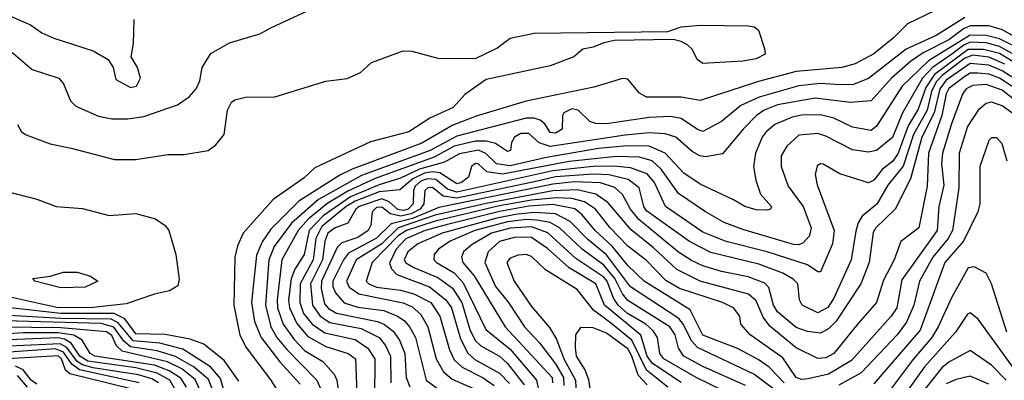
# Model space of a CAD drawing. Extents: x 501367 to 657802, y 482273 to 547541.
# Tile 318 of 656: x 585591 to 589273, y 518654 to 520004. Entities that reach past the tile are written whole.
import ezdxf

# ---------------------------------------------------------------- set-up
doc = ezdxf.new("R2010")
doc.units = 0

msp = doc.modelspace()

# ---------------------------------------------------------------- linework, layer by layer
at = {"layer": '0CON20XD'}
for points in [[(585385, 520092.4), (585631.2, 519985), (585673.3, 519955), (585718, 519935), (585865, 519887.5), (585922, 519855), (585940, 519825), (585950.5, 519780.5), (586005, 519750.6), (586027.5, 519755), (586042.9, 519785), (586030.8, 519825), (586007.5, 519865), (586016, 519915), (586018.8, 520005)], [(589047.5, 520055), (588911.1, 519988.9), (588857.8, 519935), (588785, 519876.2), (588715, 519838.5), (588665, 519825.2), (588495, 519810.1), (588353.4, 519773.4), (588135, 519701.9), (588065, 519713.7), (587934.5, 519714.5), (587909.2, 519729.2), (587865, 519782.2), (587845, 519784.7), (587738, 519752), (587485, 519699.6), (587297.5, 519642.5), (587210.5, 519609.5), (587095, 519541.6), (586834.2, 519445)], [(585235, 520015.3), (585385, 519973.2), (585500.1, 519920.1), (585567.5, 519877.5), (585637.7, 519817.7), (585736.7, 519785), (585755, 519764.3), (585780.7, 519700.7), (585800.3, 519680.3), (585885, 519642.9), (585935, 519632.5), (585995, 519633.1), (586055, 519641.9), (586181.4, 519685), (586224.7, 519715.3), (586250.9, 519745), (586264.5, 519775), (586273.3, 519825), (586305, 519878.1), (586375, 519917.5), (586488.3, 519951.7), (586532, 519975), (586665, 520035.7)], [(585582.1, 519612.1), (585597.5, 519585), (585615, 519573.3), (585705, 519540), (585783.3, 519523.3), (585945, 519480.5), (586025, 519481.1), (586145, 519500), (586205, 519500), (586295, 519514.4), (586324, 519536), (586355.5, 519575), (586367.3, 519665), (586383.1, 519695), (586395, 519704.3), (586435, 519714.3), (586545, 519715.7), (586735, 519773.8), (586815, 519783.8), (586865, 519806.2), (586905.8, 519844.2), (587025, 519887.1), (587056.6, 519886.6), (587155, 519860.8), (587295, 519858.8), (587375, 519898), (587424.5, 519935.5), (587514.1, 519954.1), (588015, 519960), (588065, 519978), (588135, 519983.8), (588315, 519981.2), (588337.7, 519977.7), (588353.3, 519965), (588376.1, 519896.1), (588378.8, 519875), (588345, 519857.8), (588295, 519848.9), (588145, 519840.5), (588124.7, 519854.7), (588105, 519893.8), (588089.3, 519909.3), (588065, 519922.9), (588035, 519930), (587815, 519926), (587775, 519918), (587735, 519901.2), (587696.4, 519893.6), (587662.5, 519865), (587575, 519831.9), (587335, 519780), (587255.3, 519724.7), (587211.9, 519675), (587124.4, 519635.6), (587045.7, 519585), (586902.9, 519547.1), (586755, 519478.4), (586695, 519450), (586655, 519411.8), (586538.8, 519331.2), (586426.1, 519205), (586405, 519157.5), (586395.7, 519115), (586391.2, 518935), (586413.8, 518823.8), (586437.7, 518777.7), (586530.3, 518655), (586575, 518582.9)], [(589125, 520012.8), (589017.5, 519945), (588905.6, 519894.4), (588765, 519783.6), (588705, 519760), (588641.2, 519761.2), (588585, 519765.9), (588505, 519756.2), (588355.7, 519714.3), (588287.3, 519682.7), (588215, 519622.9), (588145, 519585.9), (588125, 519593.1), (588065, 519634.8), (588025, 519642.4), (587945, 519638.6), (587785, 519614.8), (587745.9, 519615.9), (587723.4, 519623.4), (587679.1, 519665), (587655, 519670.4), (587625.5, 519655), (587620.5, 519645), (587620, 519595), (587595, 519579.1), (587575, 519582.2), (587554.2, 519614.2), (587537.6, 519627.6), (587515, 519635.8), (587485, 519636.2), (587225, 519568.6), (587125.5, 519515), (586869.1, 519420.9), (586708.5, 519331.5), (586606.9, 519243.1), (586542.5, 519155), (586522.2, 519105), (586509.3, 518935), (586530.1, 518855), (586552.6, 518815), (586589.3, 518769.3), (586702.4, 518655), (586717.6, 518617.6)], [(589374.5, 519904.5), (589266.5, 519966.5), (589215, 519981.8), (589145, 519981.3), (589119.9, 519970.1), (589065, 519928.3), (588970, 519880), (588922.5, 519847.5), (588851.1, 519785), (588775, 519701), (588696.2, 519693.8), (588565, 519709.9), (588424.6, 519685), (588374.7, 519665.3), (588345.8, 519645), (588295.7, 519595), (588218.5, 519501.5), (588155, 519490.7), (588134.2, 519494.2), (588105, 519511.4), (588045, 519563.9), (588005, 519577.2), (587945, 519580.4), (587855, 519571.5), (587575, 519529.6), (587533.6, 519543.6), (587495, 519577.8), (587465, 519577.8), (587440.9, 519565), (587430.5, 519545), (587425.6, 519515), (587415, 519511.1), (587370.5, 519540.5), (587335, 519550.1), (587295, 519550), (587215, 519530.2), (587140.9, 519489.1), (586920.3, 519409.7), (586817.4, 519362.6), (586742.4, 519317.6), (586671.2, 519258.8), (586631.9, 519215), (586570.7, 519105), (586553.4, 518955), (586554.9, 518925), (586575.9, 518865), (586617, 518807), (586656.3, 518766.3), (586724.9, 518724.9), (586766.8, 518676.8), (586776.3, 518655), (586791.9, 518555)], [(589340.6, 519890.6), (589255, 519932), (589205, 519944.9), (589145, 519946.4), (588989.5, 519850.5), (588891.1, 519755), (588795, 519605.3), (588775, 519589.5), (588705, 519601.9), (588635.7, 519635.7), (588585, 519648.5), (588515, 519647.2), (588480.1, 519639.9), (588415, 519611.9), (588382.1, 519585), (588367.8, 519565), (588341.9, 519505), (588334.7, 519454.7), (588343.2, 519403.2), (588361.4, 519351.4), (588402.5, 519305), (588398.8, 519295), (588385, 519291.2), (588345, 519291.9), (588302, 519305), (588260.4, 519330.4), (588135, 519388.6), (588075, 519429.7), (588004.8, 519505), (587945, 519531), (587862, 519532), (587755, 519522), (587561.3, 519488.7), (587425, 519456.8), (587373.8, 519465), (587333.4, 519503.4), (587306.2, 519516.2), (587235, 519501.8), (587179.7, 519470.3), (587085.3, 519444.7), (587015, 519411.5), (586935, 519386.4), (586828.3, 519341.7), (586725, 519269.5), (586673.3, 519215), (586654.6, 519125.4), (586619.5, 519070.5), (586605.6, 519034.4), (586596.1, 518955), (586599.6, 518925), (586626.7, 518866.7), (586668.2, 518818.2), (586735, 518780.3), (586819.2, 518755), (586846.7, 518735), (586852.5, 518575)], [(589338.2, 519858.2), (589255, 519904.3), (589205, 519917.1), (589145, 519919.5), (589121, 519909), (589076.1, 519875), (589004.5, 519825.5), (588966.4, 519785), (588891.8, 519655), (588855, 519562.7), (588795, 519514.8), (588765, 519508.3), (588705, 519517.4), (588605, 519568.7), (588575, 519578), (588505, 519571.9), (588459.2, 519530.8), (588438.1, 519495), (588438.3, 519455), (588465, 519381.2), (588520.5, 519305), (588550.7, 519225), (588543.9, 519195), (588520.9, 519169.1), (588505, 519161.8), (588485, 519163), (588295, 519219.3), (588225, 519244.8), (588155.1, 519285.1), (588054, 519354), (587989.2, 519445), (587955.6, 519475.6), (587909.1, 519489.1), (587822.6, 519492.6), (587645, 519473.2), (587395.9, 519425.9), (587337.1, 519435), (587305, 519464.2), (587295, 519466.4), (587280, 519455), (587268.8, 519415), (587242.7, 519395), (587225, 519389.6), (587161.5, 519431.5), (587135, 519434.9), (587105, 519430), (587061.3, 519408.7), (587012.1, 519367.9), (586935, 519359.4), (586845, 519324.8), (586812, 519305), (586720.1, 519229.9), (586698.5, 519185), (586688.4, 519105), (586639.8, 519015), (586637.8, 518945), (586651.9, 518905), (586684.8, 518864.8), (586732, 518832), (586845, 518806.6), (586892.5, 518775), (586918.8, 518735), (586917.5, 518585)], [(589335, 519829.2), (589255, 519877.5), (589195, 519893.2), (589137.4, 519892.6), (589011.3, 519798.7), (588979.7, 519750.3), (588950.7, 519669.3), (588913, 519607), (588875.9, 519505), (588855.9, 519474.1), (588816.1, 519443.9), (588785, 519403.6), (588765, 519394.1), (588657.3, 519427.3), (588595, 519462.9), (588585, 519464.3), (588573.3, 519456.7), (588565.5, 519425), (588573.4, 519386.6), (588636.4, 519215), (588630, 519165), (588585, 519060), (588575, 519060), (588537, 519087), (588385.7, 519135.7), (588233.3, 519173.4), (588145, 519208.3), (588006.2, 519305), (587965, 519394.7), (587936.8, 519426.8), (587875, 519449.8), (587813.6, 519456.4), (587735, 519455.2), (587585, 519438.5), (587225, 519358.9), (587190.3, 519370.3), (587146.5, 519406.5), (587115, 519408.2), (587090.3, 519399.7), (587069.2, 519380.8), (587063.1, 519365), (587062.4, 519315), (587043.5, 519295), (587025, 519289.9), (587005, 519294), (586972.2, 519322.2), (586945, 519333.2), (586859.6, 519305), (586847.8, 519295), (586817.9, 519242.1), (586770, 519225), (586742.9, 519205), (586731.2, 519175), (586723.2, 519105), (586678.6, 519015), (586685.1, 518935), (586714.6, 518894.6), (586750.7, 518870.7), (586868.3, 518848.3), (586935, 518814.8), (586958.4, 518785), (586977.1, 518745), (586979.2, 518645)], [(589275, 519837.8), (589215, 519864.1), (589155, 519871.5), (589125, 519859.8), (589040.5, 519795), (589018.6, 519771.4), (589001, 519735), (588984.9, 519665), (588932.8, 519575), (588894.5, 519455.5), (588836.8, 519385), (588796.4, 519313.6), (588740.9, 519269.1), (588726.3, 519243.7), (588717.9, 519212.1), (588700.4, 519105), (588635, 518961.3), (588613.1, 518926.9), (588575, 518907.2), (588517.1, 518935), (588506.7, 518955), (588501.2, 519015), (588483.3, 519033.4), (588445.1, 519055.1), (588355, 519089), (588175, 519133.1), (588095, 519173.5), (587935, 519289), (587924.6, 519305), (587907.9, 519375), (587866.4, 519406.4), (587793.8, 519423.8), (587735, 519426.5), (587595, 519415.4), (587521.5, 519398.5), (587225, 519335.8), (587173.9, 519343.9), (587135, 519376.1), (587116.9, 519375), (587106.4, 519365), (587102.3, 519315), (587088.5, 519295), (587055, 519277.9), (587015, 519269), (586977.3, 519277.3), (586945, 519302.3), (586925, 519300.7), (586909, 519285), (586903.4, 519235), (586894.1, 519215), (586855, 519189.2), (586795, 519168.6), (586778.4, 519151.6), (586719.2, 519025), (586718.3, 518998.3), (586730.8, 518940.8), (586745, 518923.4), (586775.8, 518905.8), (586928.9, 518875), (586955, 518863.7), (586987.9, 518837.9), (587011.3, 518805), (587031.2, 518755), (587036.1, 518665), (587050, 518630)], [(589345, 519761.5), (589265, 519812.9), (589215, 519834.1), (589145, 519840.6), (589055, 519778.1), (589031.2, 519745), (589010.9, 519655), (588964.4, 519565), (588921.5, 519408.5), (588865.3, 519295), (588793, 519225), (588782.4, 519207.6), (588767.5, 519095), (588736.7, 519015), (588644.7, 518875.3), (588615, 518847), (588585, 518830.9), (588536.5, 518836.5), (588495, 518852.2), (588425, 518911), (588409.4, 518935), (588392.2, 519002.2), (588377.6, 519017.6), (588315, 519041.4), (588215, 519061.4), (588145, 519083.3), (588102.5, 519102.5), (588055, 519134.2), (587906.3, 519256.4), (587874.9, 519295), (587845, 519349.7), (587816, 519376), (587763, 519393), (587665, 519397.1), (587585, 519388.9), (587482.5, 519367.5)], [(589331.5, 519735), (589255, 519785.9), (589215, 519800.7), (589175, 519804.5), (589145, 519803.5), (589125, 519792.2), (589065, 519746.9), (589055, 519726.6), (589039.8, 519645), (588989.4, 519505), (588985, 519381.2), (588953.2, 519225), (588886.3, 519173.6), (588860.9, 519105), (588820.9, 519029.1), (588795.2, 518945), (588724.9, 518865.1), (588635, 518754.8), (588605, 518738.8), (588575, 518736), (588495, 518775.9), (588396.6, 518856.6), (588370.5, 518890.5), (588345, 518951.4), (588316.8, 518976.8), (588135, 519025.5), (588048.5, 519068.5), (587960.5, 519150.5), (587877.3, 519217.3), (587790.3, 519320.3), (587745, 519350.7), (587675, 519366.8), (587585, 519363.7), (587335, 519316.5), (587145, 519272.2), (587005.5, 519224.5), (586945, 519164.8), (586849.3, 519105), (586813.1, 519025), (586823.1, 519003.1), (586858.6, 518978.6), (587024.5, 518944.5), (587058.9, 518928.9), (587090.7, 518900.7), (587117, 518855), (587148.6, 518735), (587175.6, 518685.6), (587208.5, 518658.5), (587307.5, 518615)], [(589359.3, 519665), (589265, 519740.8), (589205, 519761.1), (589155, 519757.7), (589130.4, 519745), (589116.6, 519725), (589075.1, 519614.9), (589042.1, 519505), (589038, 519465), (589046.7, 519385), (589027.9, 519305), (589022, 519215), (588889.8, 519030.2), (588870.5, 518925), (588850.4, 518895), (588701.7, 518728.3), (588615, 518676.7), (588539.6, 518659.6)], [(589300.7, 519655), (589265, 519681.8), (589225, 519695.6), (589205, 519690.5), (589174.9, 519665.1), (589135, 519604.6), (589104.5, 519505), (589102.3, 519375), (589079.6, 519215), (589062.8, 519185), (589006.2, 519115), (588955.2, 519025), (588935.1, 518935), (588907.5, 518872.5), (588872.4, 518825), (588737.8, 518682.2), (588654.3, 518635.7)], [(589284, 519475), (589265, 519540), (589245, 519562.5), (589225, 519561.4), (589215, 519552.5), (589182, 519455), (589180.9, 519315), (589174.1, 519285), (589119.7, 519175), (589051.1, 519095), (588957.7, 518842.3), (588785, 518640.7)], [(586834.2, 519445), (586787.4, 519422.6), (586634.9, 519325.1), (586529.9, 519220.1), (586497.9, 519172.1), (586476.7, 519123.3), (586457.8, 518945), (586468.4, 518875), (586493.8, 518815), (586563.1, 518723.1), (586640.1, 518640.1)], [(585465, 519380.6), (585655, 519332.2), (585727.5, 519305), (585825, 519297.8), (585925, 519271.1), (586025, 519278.5), (586098.8, 519258.8), (586134.1, 519234.1), (586148.2, 519215), (586174.5, 519125), (586187.5, 519032.5), (586181.5, 519008.5), (586150.9, 518989.1), (586095, 518976.9), (585989.2, 518940.8), (585865, 518926.9), (585735, 518925.8), (585555, 518966)], [(587482.5, 519367.5), (587158.5, 519301.5), (587059.5, 519260.5), (586979.4, 519240.6), (586925, 519186.9), (586819.9, 519130.1), (586801.1, 519105), (586761.1, 519025), (586761.5, 519005), (586771.4, 518981.4), (586804.5, 518944.5), (586855, 518928.2), (586952.9, 518915), (587003.4, 518895), (587028.3, 518878.3), (587048.8, 518855), (587070.5, 518815), (587110.4, 518655), (587153.4, 518623.4)], [(588539.6, 518659.6), (588515, 518657.7), (588495, 518664.8), (588445, 518738.7), (588322.8, 518825), (588287.8, 518865), (588284.3, 518895), (588260.6, 518925), (588218.9, 518945), (588057.6, 518997.6), (588007.3, 519027.3), (587935, 519102.3), (587865, 519156.3), (587798.4, 519225), (587743.8, 519295), (587702.4, 519322.4), (587655, 519334.9), (587598, 519338), (587505, 519328.8), (587385, 519308), (587145, 519249.7), (587037, 519215), (587005.8, 519195), (586909.4, 519095), (586886.7, 519025), (586895.8, 519015), (586925, 519003.3), (587015, 518991.4), (587065, 518978.2), (587127.9, 518945), (587161.4, 518895), (587198.2, 518768.2), (587215, 518731.1), (587245, 518703.5), (587323.5, 518663.5), (587364.8, 518635)], [(588449.2, 518645), (588393.5, 518703.5), (588352.5, 518732.5), (588275, 518773.4), (588145, 518823), (588097.7, 518917.7), (587925.6, 519025), (587865, 519084.2), (587805.9, 519155.9), (587742.3, 519215), (587694.2, 519274.2), (587666.2, 519296.2), (587585, 519312.6), (587495, 519306.2), (587385, 519286.5), (587185, 519236.6), (587107.6, 519215), (587035, 519183.3), (586998.5, 519145), (586973.4, 519093.4), (586981.3, 519071.3), (587001, 519051), (587123.7, 519003.7), (587184.8, 518955), (587205.1, 518925), (587239.2, 518809.2), (587266.3, 518756.3), (587292.5, 518732.5), (587385, 518681.3), (587421.9, 518641.9)], [(588485, 518565.7), (588336.8, 518676.8), (588125, 518777), (588102.6, 518802.6), (588073.2, 518863.2), (588055.2, 518885.2), (587875, 519004.5), (587785, 519124.1), (587715, 519180.9), (587648.9, 519248.9), (587595, 519277.6), (587513.1, 519283.1), (587445, 519275.5), (587375, 519261.7), (587170.8, 519205), (587080, 519165), (587041.7, 519135), (587028.8, 519105), (587035, 519093.8), (587065, 519077), (587155, 519039.7), (587208.8, 518998.8), (587244.5, 518945), (587274.4, 518844.4), (587293.9, 518803.9), (587315, 518783.8), (587385, 518744.2), (587415, 518717.8), (587477, 518637)], [(588305.1, 518635.1), (588145, 518706.6), (588074.2, 518745), (588054.9, 518774.9), (588041.7, 518825), (588021.7, 518855), (587865, 518952.8), (587845, 518978), (587816.1, 519035), (587775, 519085.3), (587694.6, 519144.6), (587610, 519225), (587575, 519244.7), (587524.2, 519254.2), (587485, 519255.8), (587415, 519247.1), (587293, 519215), (587200.3, 519175), (587156.4, 519145), (587141.2, 519125), (587139.4, 519105), (587148.9, 519095), (587215, 519056.9), (587249.5, 519019.5), (587334, 518845), (587425, 518771.1), (587522.9, 518655), (587532.3, 518612.3)], [(588325.3, 518565.3), (588120.8, 518665), (587999, 518735), (587984.2, 518755), (587975.9, 518815), (587959.9, 518839.9), (587932.1, 518865), (587864.2, 518905), (587828.5, 518935), (587811.4, 518961.4), (587787.9, 519025), (587775, 519040.7), (587670.9, 519110.9), (587566.2, 519206.2), (587505, 519228.6), (587425, 519224.2), (587355.7, 519205), (587282.9, 519162.9), (587250.3, 519135), (587242.4, 519115), (587247.4, 519095), (587290.8, 519045), (587406.7, 518855), (587582.3, 518665), (587583.1, 518645)], [(588065, 518645.6), (587957.7, 518717.7), (587937.1, 518745), (587913.4, 518823.4), (587778, 518935), (587745, 519015.2), (587645.2, 519075.2), (587565, 519147.6), (587505, 519189.3), (587445, 519190.4), (587385, 519174.2), (587342.1, 519135), (587329.7, 519095), (587370.5, 519005), (587419.1, 518945), (587478.9, 518855), (587534.4, 518795), (587595, 518715.5), (587624.3, 518665), (587625.1, 518635)], [(588015, 518628.9), (587935, 518692.3), (587880.4, 518805), (587800, 518870), (587736.3, 518916.3), (587675, 518993.8), (587557.3, 519067.3), (587505, 519118.1), (587485, 519124.8), (587455, 519122.7), (587425, 519111.8), (587412, 519095), (587440, 519025), (587505, 518930), (587571.8, 518851.8), (587598, 518808), (587626.2, 518735), (587669.3, 518655), (587673.7, 518545)], [(585745, 519000.5), (585647.5, 519025), (585640, 519035), (585705, 519044), (585755, 519059.2), (585805, 519059.2), (585855, 519044), (585882.5, 519025), (585835, 519003.5), (585745, 519000.5)], [(589282, 518835), (589225, 519015.8), (589205, 519055.7), (589159.6, 519079.6), (589138.1, 519075), (589075, 518963.5), (589026.1, 518855), (589001.9, 518815), (588929.7, 518730.3), (588835.6, 518604.4)], [(586410.6, 518650.6), (586355, 518728.2), (586279.2, 518789.2), (586228.4, 518808.4), (586135, 518826), (586025, 518827.8), (585984.3, 518884.3), (585944.3, 518904.3), (585745, 518903.8), (585554.6, 518925.4)], [(586394.8, 518475), (586341.1, 518661.1), (586304.2, 518704.2), (586200.3, 518770.3), (586115, 518793.1), (586015, 518801.7), (585959.4, 518869.4), (585932.7, 518882.7), (585745, 518885.5), (585465, 518901.6)], [(586321.8, 518595), (586297.1, 518657.1), (586243.5, 518703.5), (586173.3, 518743.3), (586105, 518765.1), (586005, 518780.1), (585980.4, 518800.4), (585943, 518853), (585895, 518867.2), (585535, 518876.9)], [(589326.1, 518675), (589175, 518883.5), (589145, 518907.1), (589135, 518901.8), (589090.5, 518835), (588975, 518705.2), (588865, 518550.7)], [(586283.9, 518575), (586247.1, 518657.1), (586196.7, 518696.7), (586143.5, 518723.5), (585974, 518764), (585953.2, 518783.2), (585935, 518821.7), (585915, 518835.3), (585745, 518850.4), (585525, 518853.2)], [(587936.8, 518636.8), (587903.3, 518673.3), (587880, 518745), (587865, 518772.4), (587785, 518831.2), (587735, 518851.2), (587687.4, 518852.6), (587669.7, 518825), (587667.6, 518777.6), (587672.2, 518745), (587703.9, 518693.9), (587717.3, 518657.3), (587745.4, 518465)], [(586192.7, 518662.7), (586150.2, 518690.2), (586095, 518711.5), (585871.2, 518745), (585854.1, 518755), (585824.1, 518805), (585792.7, 518822.7), (585735, 518832.3), (585605, 518832.4), (585455, 518821.6)], [(586180.3, 518605), (586151.9, 518655), (586105, 518681.6), (586025, 518701.1), (585845, 518725.4), (585815, 518744.7), (585783.6, 518793.6), (585758.2, 518808.2), (585735, 518813.1), (585515.9, 518804.1)], [(586110, 518645), (586085, 518659.9), (586034.7, 518674.7), (585865, 518700.6), (585825, 518711.8), (585805, 518725.1), (585766.7, 518776.6), (585741.4, 518791.4), (585525, 518780.8)], [(586037.6, 518645), (585813.8, 518693.8), (585785, 518715), (585755, 518759.6), (585725, 518771.7), (585535, 518758.2)], [(589280.2, 518655), (589225, 518710.8), (589145, 518765.9), (589065, 518722.7), (589039.1, 518700.9), (588888.7, 518511.3)], [(586011.7, 518621.7), (585778.3, 518678.3), (585762, 518692), (585746.4, 518735), (585735, 518745.6), (585545, 518735.1)], [(585655, 518639.7), (585633.3, 518655), (585603.7, 518693.7), (585575, 518707.7)], [(585619.2, 518629.2), (585582.6, 518672.6)], [(586215, 518629), (586192.7, 518662.7)], [(589215, 518639.6), (589145, 518669.8), (589092.4, 518657.6), (589055, 518640.8)]]:
    msp.add_lwpolyline(points, dxfattribs=at)

doc.saveas('drawing.dxf')
